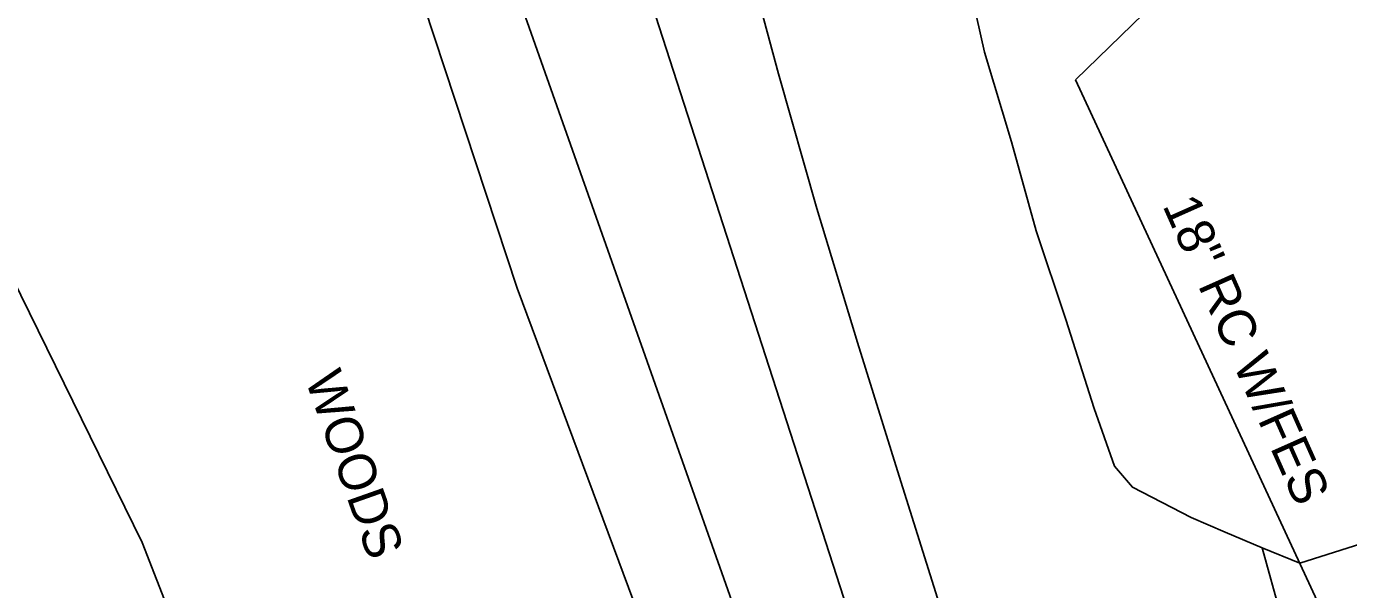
# Model space of a CAD drawing. Extents: x 2004847 to 2009016, y 1134161 to 1140101.
# Drawn here: x 2005197.7 to 2005339.3, y 1139412.1 to 1139472.4 of the extents above; entities that cross this region are included whole.
import ezdxf

# ---------------------------------------------------------------- set-up
doc = ezdxf.new("R2010")
doc.units = 0
for name, color, linetype in [('RD_EX_DR_Inlet_txCode', 7, 'Continuous'), ('RD_EX_DR_Pipe', 7, 'Continuous'), ('RD_EX_DR_Pipe_txCode', 7, 'Continuous'), ('RD_EX_Driveway', 7, 'Continuous'), ('RD_EX_Fence_Other', 7, 'Continuous'), ('RD_EX_H2O', 7, 'Continuous'), ('RD_EX_Road', 7, 'Continuous'), ('RD_EX_VEG', 7, 'Continuous'), ('RD_Sketch3', 7, 'Continuous')]:
    doc.layers.add(name, color=color, linetype=linetype)

msp = doc.modelspace()

# ---------------------------------------------------------------- linework, layer by layer
at = {"layer": 'RD_EX_DR_Inlet_txCode'}
msp.add_lwpolyline([(2005310.05, 1139466.71), (2005325.79, 1139482.01), (2005325.17, 1139483.79)], dxfattribs=at)
at = {"layer": 'RD_EX_DR_Pipe'}
msp.add_line((2005310.05, 1139466.71), (2005374, 1139328.9), dxfattribs=at)
at = {"layer": 'RD_EX_Driveway'}
msp.add_lwpolyline([(2005330.05, 1139416.59), (2005334.08, 1139414.96), (2005356.7, 1139422.11)], dxfattribs=at)
at = {"layer": 'RD_EX_Fence_Other'}
msp.add_lwpolyline([(2005253.03, 1139716.13), (2005238.25, 1139668.78), (2005212.87, 1139585.21), (2005223.77, 1139551.44), (2005241.15, 1139501.52), (2005250.3, 1139475.87), (2005274.94, 1139406.13)], dxfattribs=at)
at = {"layer": 'RD_EX_H2O'}
msp.add_lwpolyline([(2005258.13, 1139714.46), (2005253.87, 1139663.93), (2005250.08, 1139582.8), (2005251.51, 1139550.9), (2005257.79, 1139508.4), (2005263.59, 1139478.26), (2005286.37, 1139407.79), (2005304.78, 1139341.83)], dxfattribs=at)
at = {"layer": 'RD_EX_Road'}
for points in [[(2005262.05, 1139571.92), (2005263.04, 1139556.95), (2005264.31, 1139542.01), (2005266.06, 1139526.54), (2005268.13, 1139511.67), (2005270.82, 1139496.92), (2005274.38, 1139481.81), (2005278.26, 1139467.33), (2005282.36, 1139452.92), (2005286.71, 1139438.57), (2005291.18, 1139424.26), (2005295.68, 1139409.96), (2005300.52, 1139395.44), (2005305.55, 1139381.32), (2005310.58, 1139367.19), (2005315.51, 1139353.02), (2005320.72, 1139338.96), (2005325.8, 1139324.85), (2005330.86, 1139310.73), (2005335.77, 1139296.55), (2005340.82, 1139282.43)], [(2005284.09, 1139567.59), (2005284.73, 1139557.61), (2005285.7, 1139548.13), (2005286.82, 1139538.18), (2005288.15, 1139528.26), (2005289.54, 1139518.35), (2005291.22, 1139508.58), (2005293.24, 1139498.79), (2005295.66, 1139489.09), (2005298.12, 1139479.4), (2005300.33, 1139469.65), (2005303.2, 1139460.05), (2005305.85, 1139450.53), (2005309.03, 1139441.03), (2005312.07, 1139431.5), (2005314.22, 1139425.33), (2005316.15, 1139423.07), (2005322.43, 1139419.85), (2005326.07, 1139418.26), (2005330.05, 1139416.59), (2005332.09, 1139409.22)]]:
    msp.add_lwpolyline(points, dxfattribs=at)
at = {"layer": 'RD_EX_VEG'}
for points in [[(2005330.5, 1139211.21), (2005310.44, 1139282.62), (2005250.29, 1139444.39), (2005204.89, 1139582.09), (2005214.9, 1139644.65), (2005219.77, 1139673.79), (2005232.04, 1139710.41)], [(2005125.25, 1139658.93), (2005151.45, 1139584.68), (2005175.06, 1139515.29), (2005196.19, 1139445.54), (2005210.11, 1139417.17), (2005224.77, 1139379.59), (2005234.72, 1139340.68), (2005251.74, 1139306.54), (2005266.92, 1139270.34), (2005298.91, 1139240.25), (2005311.38, 1139209.18), (2005326.22, 1139210.81)]]:
    msp.add_lwpolyline(points, dxfattribs=at)

# ---------------------------------------------------------------- texts
at = {"layer": 'RD_EX_DR_Pipe_txCode'}
msp.add_text('18" RC W/FES', height=4, rotation=293.9977, dxfattribs=at).set_placement((2005319.33, 1139453.25))
at = {"layer": 'RD_Sketch3'}
msp.add_text('WOODS', height=4, rotation=289.4494, dxfattribs=at).set_placement((2005227.53, 1139434.69))

doc.saveas('drawing.dxf')
